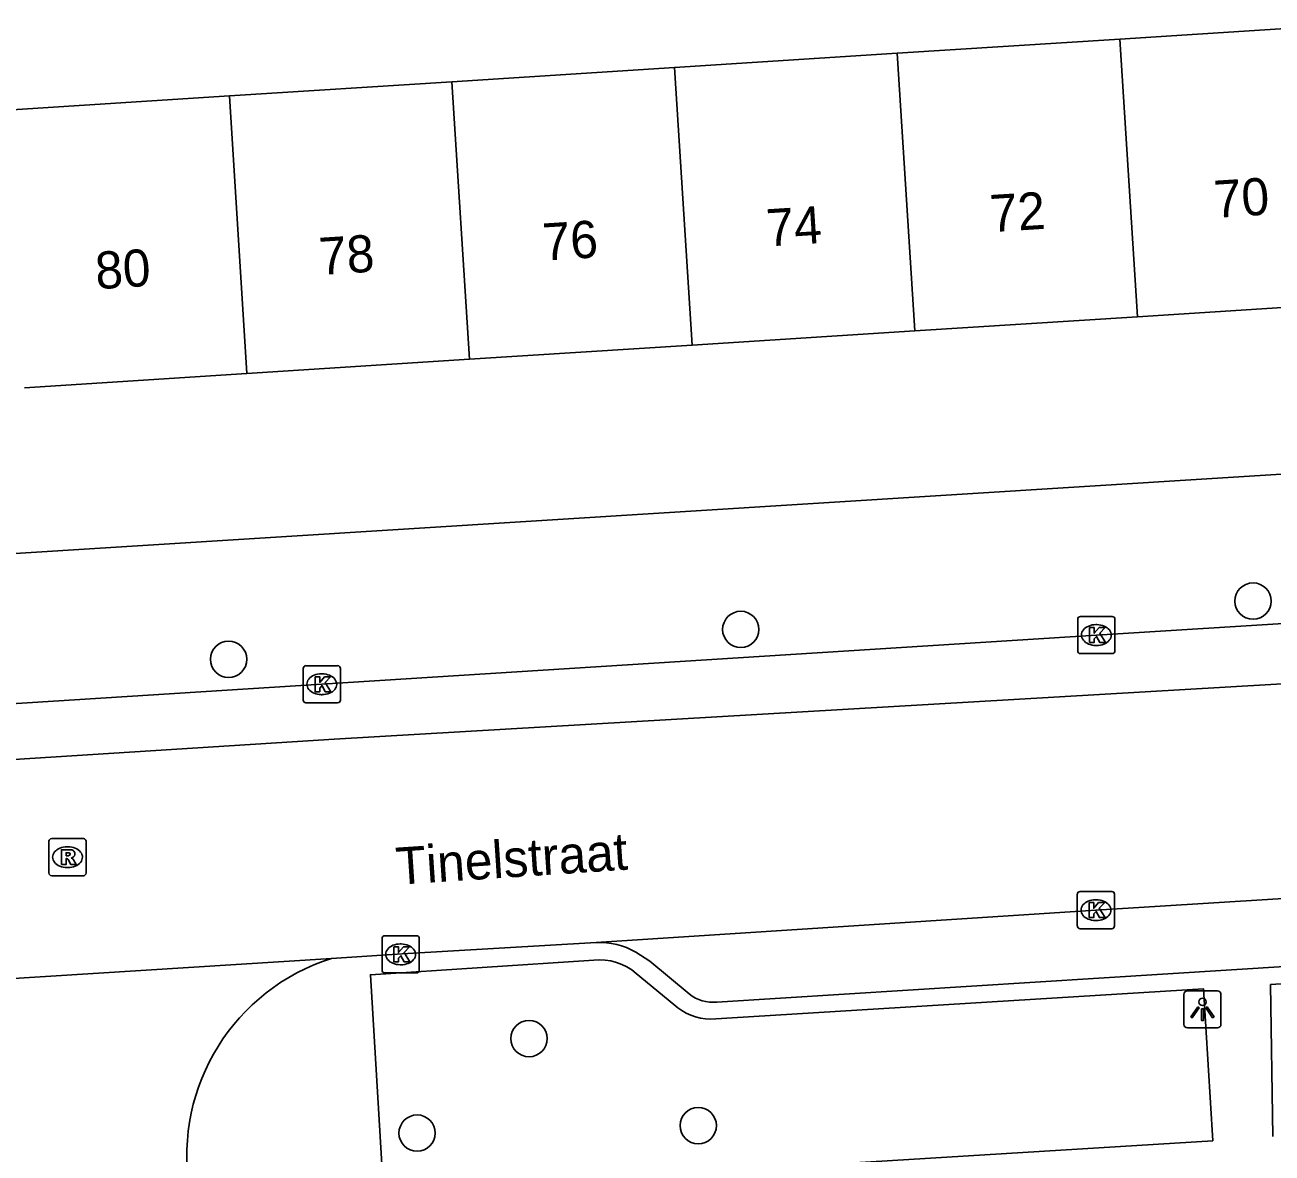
# Model space of a CAD drawing. Extents: x 159053 to 160041, y 380450 to 381422.
# Drawn here: x 159669.76 to 159703.32, y 381180.89 to 381211.24 of the extents above; entities that cross this region are included whole.
import ezdxf

# ---------------------------------------------------------------- set-up
doc = ezdxf.new("R2010")
doc.units = 0
for name, color, linetype in [('IMGEO_Boom', 7, 'Continuous'), ('IMGEO_Kolk', 7, 'Continuous'), ('IMGEO_Lichtpunt', 7, 'Continuous'), ('IMGEO_Openbare_ruimte_label', 7, 'Continuous'), ('IMGEO_Pand', 7, 'Continuous'), ('IMGEO_Pand_nummerreeks', 7, 'Continuous'), ('IMGEO_Rijbaan_lokaal_open', 7, 'Continuous'), ('IMGEO_Rioolput', 7, 'Continuous'), ('IMGEO_Voetpad_open', 7, 'Continuous')]:
    doc.layers.add(name, color=color, linetype=linetype)

msp = doc.modelspace()

# ---------------------------------------------------------------- linework, layer by layer
at = {"layer": 'IMGEO_Boom'}
for centre in [(159702.804, 381195.74), (159689.022, 381194.979), (159675.24, 381194.176), (159683.324, 381183.975), (159687.876, 381181.632), (159680.312, 381181.431)]:
    msp.add_circle(centre, 0.489, dxfattribs=at)
at = {"layer": 'IMGEO_Kolk'}
for p, q in [((159698.088, 381194.402), (159698.088, 381195.254)), ((159698.163, 381195.328), (159699.015, 381195.328)), ((159699.089, 381195.254), (159699.089, 381194.402)), ((159698.576, 381195.108), (159698.601, 381195.108)), ((159698.599, 381194.548), (159698.574, 381194.548)), ((159699.015, 381194.328), (159698.163, 381194.328)), ((159677.247, 381193.078), (159677.247, 381193.93)), ((159677.322, 381194.004), (159678.174, 381194.004)), ((159677.735, 381193.784), (159677.76, 381193.784)), ((159678.248, 381193.93), (159678.248, 381193.078)), ((159677.758, 381193.224), (159677.733, 381193.224)), ((159678.174, 381193.004), (159677.322, 381193.004)), ((159698.077, 381187.004), (159698.077, 381187.856)), ((159698.152, 381187.93), (159699.004, 381187.93)), ((159699.078, 381187.856), (159699.078, 381187.004)), ((159698.565, 381187.71), (159698.59, 381187.71)), ((159698.588, 381187.15), (159698.563, 381187.15)), ((159679.444, 381186.739), (159680.296, 381186.739)), ((159699.004, 381186.93), (159698.152, 381186.93)), ((159679.369, 381185.813), (159679.369, 381186.665)), ((159679.857, 381186.519), (159679.882, 381186.519)), ((159680.37, 381186.665), (159680.37, 381185.813)), ((159680.296, 381185.739), (159679.444, 381185.739)), ((159679.88, 381185.959), (159679.855, 381185.959))]:
    msp.add_line(p, q, dxfattribs=at)
for points in [[(159698.088, 381194.402), (159698.088, 381195.254)], [(159698.163, 381195.328), (159699.015, 381195.328)], [(159699.089, 381195.254), (159699.089, 381194.402)], [(159698.409, 381195.028), (159698.532, 381195.028), (159698.532, 381194.877), (159698.662, 381195.028), (159698.826, 381195.028), (159698.68, 381194.877), (159698.833, 381194.628), (159698.681, 381194.628), (159698.596, 381194.792), (159698.532, 381194.725), (159698.532, 381194.628), (159698.409, 381194.628), (159698.409, 381195.028)], [(159699.015, 381194.328), (159698.163, 381194.328)], [(159677.247, 381193.078), (159677.247, 381193.93)], [(159677.322, 381194.004), (159678.174, 381194.004)], [(159678.248, 381193.93), (159678.248, 381193.078)], [(159677.568, 381193.704), (159677.691, 381193.704), (159677.691, 381193.553), (159677.821, 381193.704), (159677.985, 381193.704), (159677.839, 381193.553), (159677.992, 381193.304), (159677.84, 381193.304), (159677.755, 381193.468), (159677.691, 381193.401), (159677.691, 381193.304), (159677.568, 381193.304), (159677.568, 381193.704)], [(159678.174, 381193.004), (159677.322, 381193.004)], [(159698.077, 381187.004), (159698.077, 381187.856)], [(159698.152, 381187.93), (159699.004, 381187.93)], [(159699.078, 381187.856), (159699.078, 381187.004)], [(159698.398, 381187.63), (159698.521, 381187.63), (159698.521, 381187.479), (159698.651, 381187.63), (159698.815, 381187.63), (159698.669, 381187.479), (159698.822, 381187.23), (159698.67, 381187.23), (159698.585, 381187.394), (159698.521, 381187.327), (159698.521, 381187.23), (159698.398, 381187.23), (159698.398, 381187.63)], [(159679.444, 381186.739), (159680.296, 381186.739)], [(159699.004, 381186.93), (159698.152, 381186.93)], [(159679.369, 381185.813), (159679.369, 381186.665)], [(159679.69, 381186.439), (159679.813, 381186.439), (159679.813, 381186.288), (159679.943, 381186.439), (159680.107, 381186.439), (159679.961, 381186.288), (159680.114, 381186.039), (159679.962, 381186.039), (159679.877, 381186.203), (159679.813, 381186.136), (159679.813, 381186.039), (159679.69, 381186.039), (159679.69, 381186.439)], [(159680.37, 381186.665), (159680.37, 381185.813)], [(159680.296, 381185.739), (159679.444, 381185.739)]]:
    msp.add_lwpolyline(points, dxfattribs=at)
for centre, start, end in [((159698.165, 381195.252), 91.552, 178.448), ((159698.165, 381195.252), 91.552, 178.448), ((159699.013, 381195.252), 1.552, 88.448), ((159699.013, 381195.252), 1.552, 88.448), ((159698.165, 381194.404), 181.552, 268.448), ((159698.165, 381194.404), 181.552, 268.448), ((159699.013, 381194.404), 271.552, 358.448), ((159699.013, 381194.404), 271.552, 358.448), ((159677.324, 381193.928), 91.552, 178.448), ((159677.324, 381193.928), 91.552, 178.448), ((159678.172, 381193.928), 1.552, 88.448), ((159678.172, 381193.928), 1.552, 88.448), ((159677.324, 381193.08), 181.552, 268.448), ((159677.324, 381193.08), 181.552, 268.448), ((159678.172, 381193.08), 271.552, 358.448), ((159678.172, 381193.08), 271.552, 358.448), ((159698.154, 381187.854), 91.552, 178.448), ((159698.154, 381187.854), 91.552, 178.448), ((159699.002, 381187.854), 1.552, 88.448), ((159699.002, 381187.854), 1.552, 88.448), ((159679.446, 381186.663), 91.552, 178.448), ((159679.446, 381186.663), 91.552, 178.448), ((159680.294, 381186.663), 1.552, 88.448), ((159680.294, 381186.663), 1.552, 88.448), ((159698.154, 381187.006), 181.552, 268.448), ((159698.154, 381187.006), 181.552, 268.448), ((159699.002, 381187.006), 271.552, 358.448), ((159699.002, 381187.006), 271.552, 358.448), ((159679.446, 381185.815), 181.552, 268.448), ((159679.446, 381185.815), 181.552, 268.448), ((159680.294, 381185.815), 271.552, 358.448), ((159680.294, 381185.815), 271.552, 358.448)]:
    msp.add_arc(centre, 0.0765, start, end, dxfattribs=at)
for centre, major_axis, ratio, start_param, end_param in [((159698.575, 381194.828), (-0.387, 0.002), 0.722429, 4.712389, 7.853982), ((159698.6, 381194.828), (-0.39, 0.002), 0.717154, 1.570796, 4.712389), ((159677.734, 381193.504), (-0.387, 0.002), 0.722429, 4.712389, 7.853982), ((159677.759, 381193.504), (-0.39, 0.002), 0.717154, 1.570796, 4.712389), ((159698.564, 381187.43), (-0.387, 0.002), 0.722429, 4.712389, 7.853982), ((159698.589, 381187.43), (-0.39, 0.002), 0.717154, 1.570796, 4.712389), ((159679.856, 381186.239), (-0.387, 0.002), 0.722429, 4.712389, 7.853982), ((159679.881, 381186.239), (-0.39, 0.002), 0.717154, 1.570796, 4.712389)]:
    msp.add_ellipse(centre, major_axis=major_axis, ratio=ratio, start_param=start_param, end_param=end_param, dxfattribs=at)
at = {"layer": 'IMGEO_Lichtpunt'}
for p, q in [((159700.945, 381185.162), (159700.945, 381184.355)), ((159700.945, 381185.162), (159700.945, 381184.355)), ((159701.847, 381185.257), (159701.039, 381185.257)), ((159701.847, 381185.257), (159701.039, 381185.257)), ((159701.941, 381184.355), (159701.941, 381185.162)), ((159701.941, 381184.355), (159701.941, 381185.162)), ((159701.039, 381184.261), (159701.847, 381184.261)), ((159701.039, 381184.261), (159701.847, 381184.261))]:
    msp.add_line(p, q, dxfattribs=at)
for points in [[(159701.319, 381184.826), (159701.358, 381184.798), (159701.17, 381184.536), (159701.132, 381184.563), (159701.319, 381184.826)], [(159701.421, 381184.778), (159701.468, 381184.778), (159701.468, 381184.456), (159701.421, 381184.456), (159701.421, 381184.778)], [(159701.531, 381184.798), (159701.569, 381184.825), (159701.756, 381184.563), (159701.717, 381184.535), (159701.531, 381184.798)]]:
    msp.add_lwpolyline(points, dxfattribs=at)
msp.add_circle((159701.444, 381184.96), 0.0994, dxfattribs=at)
for centre, start, end in [((159701.039, 381185.162), 90, 180), ((159701.039, 381185.162), 90, 180), ((159701.847, 381185.162), 0, 90), ((159701.847, 381185.162), 0, 90), ((159701.039, 381184.355), 180, 270), ((159701.039, 381184.355), 180, 270), ((159701.847, 381184.355), 270, 0), ((159701.847, 381184.355), 270, 360)]:
    msp.add_arc(centre, 0.0946, start, end, dxfattribs=at)
at = {"layer": 'IMGEO_Pand'}
for points in [[(159699.22, 381210.857), (159705.21, 381211.238)], [(159693.231, 381210.475), (159699.22, 381210.857)], [(159699.694, 381203.389), (159699.22, 381210.857)], [(159687.241, 381210.093), (159693.231, 381210.475)], [(159693.231, 381210.475), (159693.704, 381203.007)], [(159681.251, 381209.711), (159687.241, 381210.093)], [(159687.714, 381202.625), (159687.241, 381210.093)], [(159675.261, 381209.33), (159681.251, 381209.711)], [(159681.251, 381209.711), (159681.724, 381202.244)], [(159669.271, 381208.948), (159675.261, 381209.33)], [(159675.261, 381209.33), (159675.735, 381201.862)], [(159705.684, 381203.771), (159699.694, 381203.389)], [(159699.694, 381203.389), (159693.704, 381203.007)], [(159693.704, 381203.007), (159687.714, 381202.625)], [(159687.714, 381202.625), (159681.724, 381202.244)], [(159681.724, 381202.244), (159675.735, 381201.862)], [(159675.735, 381201.862), (159669.745, 381201.48)]]:
    msp.add_lwpolyline(points, dxfattribs=at)
at = {"layer": 'IMGEO_Rijbaan_lokaal_open'}
for points in [[(159744.469, 381195.902), (159678.079, 381192.027), (159624.576, 381188.627), (159624.153, 381188.6)], [(159685.13, 381186.557), (159698.579, 381187.431), (159719.214, 381188.709)], [(159678.008, 381186.129), (159679.913, 381186.249), (159685.13, 381186.557)], [(159663.892, 381185.24), (159678.008, 381186.129)]]:
    msp.add_lwpolyline(points, dxfattribs=at)
msp.add_arc((159679.687, 381180.817), 5.571, 107.5366, 188.6672, dxfattribs=at)
at = {"layer": 'IMGEO_Rioolput'}
for p, q in [((159670.406, 381188.428), (159670.406, 381189.28)), ((159670.481, 381189.354), (159671.333, 381189.354)), ((159670.894, 381189.134), (159670.919, 381189.134)), ((159671.407, 381189.28), (159671.407, 381188.428)), ((159670.917, 381188.574), (159670.892, 381188.574)), ((159671.333, 381188.354), (159670.481, 381188.354))]:
    msp.add_line(p, q, dxfattribs=at)
for points in [[(159670.406, 381188.428), (159670.406, 381189.28)], [(159670.481, 381189.354), (159671.333, 381189.354)], [(159671.407, 381189.28), (159671.407, 381188.428)], [(159670.995, 381189.052), (159670.743, 381189.054), (159670.743, 381188.654)], [(159670.743, 381188.654), (159670.867, 381188.654), (159670.867, 381188.816), (159670.878, 381188.816)], [(159670.921, 381188.973), (159670.867, 381188.973), (159670.867, 381188.892)], [(159670.867, 381188.892), (159670.919, 381188.892)], [(159670.925, 381188.787), (159670.996, 381188.654), (159671.136, 381188.654), (159671.071, 381188.78)], [(159671.333, 381188.354), (159670.481, 381188.354)]]:
    msp.add_lwpolyline(points, dxfattribs=at)
for centre, radius, start, end in [((159670.483, 381189.278), 0.0765, 91.552, 178.448), ((159670.483, 381189.278), 0.0765, 91.552, 178.448), ((159671.331, 381189.278), 0.0765, 1.552, 88.448), ((159671.331, 381189.278), 0.0765, 1.552, 88.448), ((159670.877, 381188.763), 0.0533, 26.0293, 88.6989), ((159670.903, 381189.081), 0.19, 274.7715, 282.9687), ((159670.927, 381188.877), 0.0964, 77.0061, 93.1865), ((159670.941, 381188.934), 0.0378, 276.6634, 79.6772), ((159670.994, 381188.942), 0.109, 350.3612, 89.416), ((159670.992, 381188.942), 0.112, 277.5842, 350.9817), ((159670.976, 381188.727), 0.108, 29.5134, 73.7905), ((159670.483, 381188.43), 0.0765, 181.552, 268.448), ((159670.483, 381188.43), 0.0765, 181.552, 268.448), ((159671.331, 381188.43), 0.0765, 271.552, 358.448), ((159671.331, 381188.43), 0.0765, 271.552, 358.448)]:
    msp.add_arc(centre, radius, start, end, dxfattribs=at)
for centre, major_axis, ratio, start_param, end_param in [((159670.893, 381188.854), (-0.387, 0.002), 0.722429, 4.712389, 7.853982), ((159670.918, 381188.854), (-0.39, 0.002), 0.717154, 1.570796, 4.712389)]:
    msp.add_ellipse(centre, major_axis=major_axis, ratio=ratio, start_param=start_param, end_param=end_param, dxfattribs=at)
at = {"layer": 'IMGEO_Voetpad_open'}
for points in [[(159720.32, 381200.208), (159668.917, 381196.982), (159655.668, 381196.153)], [(159605.214, 381188.99), (159624.483, 381190.151), (159627.059, 381190.306), (159630.83, 381190.546), (159640.79, 381191.163), (159677.748, 381193.503), (159698.589, 381194.827), (159722.024, 381196.285), (159731.777, 381196.886), (159739.342, 381197.376), (159741.195, 381197.48)], [(159716.22, 381186.702), (159698.659, 381185.596), (159688.376, 381184.957)], [(159679.379, 381180.293), (159679.055, 381185.691), (159685.067, 381186.085)], [(159687.636, 381185.174), (159686.57, 381186.054), (159686.199, 381186.301)], [(159703.34, 381181.336), (159703.279, 381185.426), (159716.281, 381186.246)], [(159686.209, 381185.725), (159687.221, 381184.891)], [(159688.206, 381184.5), (159701.47, 381185.314), (159701.722, 381181.223)], [(159701.722, 381181.223), (159679.812, 381179.878)]]:
    msp.add_lwpolyline(points, dxfattribs=at)
for centre, radius, start, end in [((159685.211, 381184.534), 2.024, 60.7785, 92.2868), ((159685.221, 381184.582), 1.511, 49.162, 95.8445), ((159688.268, 381185.958), 1.007, 231.1497, 276.1635), ((159688.216, 381185.961), 1.461, 227.0916, 269.6068)]:
    msp.add_arc(centre, radius, start, end, dxfattribs=at)

# ---------------------------------------------------------------- texts
at = {"layer": 'IMGEO_Openbare_ruimte_label'}
msp.add_text('Tinelstraat', height=1, rotation=3.7836, dxfattribs=at).set_placement((159679.772, 381188.109))
at = {"layer": 'IMGEO_Pand_nummerreeks'}
for s, p in [('70', (159701.783, 381206.047)), ('72', (159695.757, 381205.663)), ('74', (159689.74, 381205.279)), ('76', (159683.72, 381204.896)), ('78', (159677.703, 381204.512)), ('80', (159671.683, 381204.128))]:
    msp.add_text(s, height=1, rotation=3.6469, dxfattribs=at).set_placement(p)

doc.saveas('drawing.dxf')
